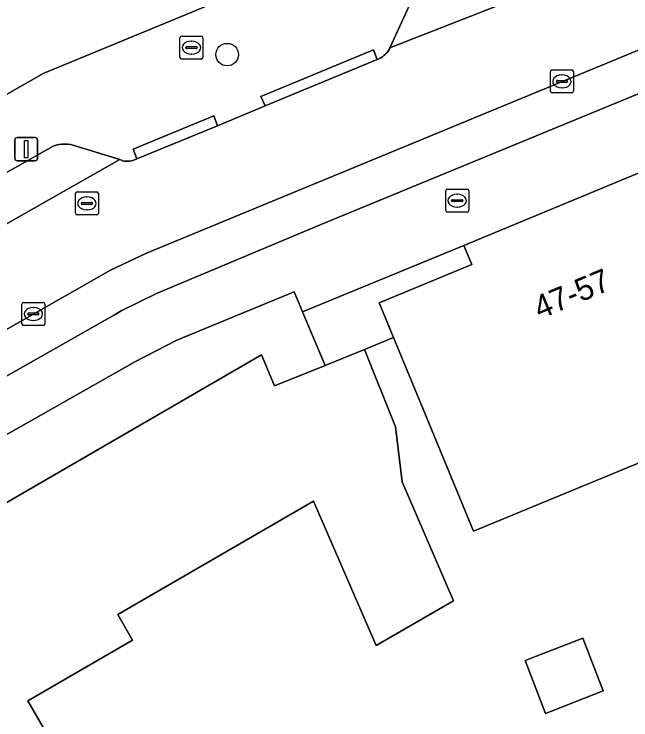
# Model space of a CAD drawing. Extents: x 160377 to 161131, y 383938 to 384853.
# Drawn here: x 160911.65 to 160938.44, y 384192.23 to 384222.89 of the extents above; entities that cross this region are included whole.
import ezdxf

# ---------------------------------------------------------------- set-up
doc = ezdxf.new("R2010")
doc.units = 0
for name, color, linetype in [('IMGEO_Boom', 7, 'Continuous'), ('IMGEO_Brandkraan', 7, 'Continuous'), ('IMGEO_Erf', 7, 'Continuous'), ('IMGEO_Groenvoorziening', 7, 'Continuous'), ('IMGEO_Kolk', 7, 'Continuous'), ('IMGEO_Lichtmast', 7, 'Continuous'), ('IMGEO_Pand', 7, 'Continuous'), ('IMGEO_Pand_nummerreeks', 7, 'Continuous'), ('IMGEO_Parkeervlak_open', 7, 'Continuous'), ('IMGEO_Rijbaan_lokaal_open', 7, 'Continuous'), ('IMGEO_Rioolput', 7, 'Continuous'), ('IMGEO_Voetpad_open', 7, 'Continuous')]:
    doc.layers.add(name, color=color, linetype=linetype)

msp = doc.modelspace()

# ---------------------------------------------------------------- linework, layer by layer
at = {"layer": 'IMGEO_Boom'}
msp.add_circle((160920.904, 384221.126), 0.489, dxfattribs=at)
at = {"layer": 'IMGEO_Brandkraan'}
for p, q in [((160918.929, 384221.932), (160919.781, 384221.932)), ((160918.854, 384221.006), (160918.854, 384221.858)), ((160919.342, 384221.712), (160919.367, 384221.712)), ((160919.855, 384221.858), (160919.855, 384221.006)), ((160919.113, 384221.426), (160919.113, 384221.438)), ((160919.551, 384221.389), (160919.153, 384221.389)), ((160919.156, 384221.475), (160919.554, 384221.475)), ((160919.597, 384221.438), (160919.597, 384221.426)), ((160919.365, 384221.152), (160919.34, 384221.152)), ((160919.781, 384220.932), (160918.929, 384220.932)), ((160930.398, 384214.357), (160930.398, 384215.209)), ((160930.473, 384215.283), (160931.325, 384215.283)), ((160931.399, 384215.209), (160931.399, 384214.357)), ((160930.7, 384214.826), (160931.098, 384214.826)), ((160930.886, 384215.063), (160930.911, 384215.063)), ((160930.657, 384214.777), (160930.657, 384214.789)), ((160931.095, 384214.74), (160930.697, 384214.74)), ((160931.141, 384214.789), (160931.141, 384214.777)), ((160931.325, 384214.283), (160930.473, 384214.283)), ((160930.909, 384214.503), (160930.884, 384214.503))]:
    msp.add_line(p, q, dxfattribs=at)
for points in [[(160918.929, 384221.932), (160919.781, 384221.932)], [(160918.854, 384221.006), (160918.854, 384221.858)], [(160919.855, 384221.858), (160919.855, 384221.006)], [(160919.781, 384220.932), (160918.929, 384220.932)], [(160930.398, 384214.357), (160930.398, 384215.209)], [(160930.473, 384215.283), (160931.325, 384215.283)], [(160931.399, 384215.209), (160931.399, 384214.357)], [(160931.325, 384214.283), (160930.473, 384214.283)]]:
    msp.add_lwpolyline(points, dxfattribs=at)
for centre, radius, start, end in [((160918.931, 384221.856), 0.0765, 91.552, 178.448), ((160918.931, 384221.856), 0.0765, 91.552, 178.448), ((160919.779, 384221.856), 0.0765, 1.552, 88.448), ((160919.779, 384221.856), 0.0765, 1.552, 88.448), ((160919.153, 384221.435), 0.0403, 85.8775, 175.7526), ((160919.15, 384221.425), 0.0366, 178.938, 274.7102), ((160919.554, 384221.432), 0.043, 264.8664, 352.4533), ((160919.558, 384221.437), 0.0386, 1.7309, 96.639), ((160918.931, 384221.008), 0.0765, 181.552, 268.448), ((160918.931, 384221.008), 0.0765, 181.552, 268.448), ((160919.779, 384221.008), 0.0765, 271.552, 358.448), ((160919.779, 384221.008), 0.0765, 271.552, 358.448), ((160930.475, 384215.207), 0.0765, 91.552, 178.448), ((160930.475, 384215.207), 0.0765, 91.552, 178.448), ((160931.323, 384215.207), 0.0765, 1.552, 88.448), ((160931.323, 384215.207), 0.0765, 1.552, 88.448), ((160930.697, 384214.786), 0.0403, 85.8775, 175.7526), ((160931.102, 384214.788), 0.0386, 1.7309, 96.639), ((160930.694, 384214.776), 0.0366, 178.938, 274.7102), ((160931.098, 384214.783), 0.043, 264.8664, 352.4533), ((160930.475, 384214.359), 0.0765, 181.552, 268.448), ((160930.475, 384214.359), 0.0765, 181.552, 268.448), ((160931.323, 384214.359), 0.0765, 271.552, 358.448), ((160931.323, 384214.359), 0.0765, 271.552, 358.448)]:
    msp.add_arc(centre, radius, start, end, dxfattribs=at)
for centre, major_axis, ratio, start_param, end_param in [((160919.341, 384221.432), (-0.387, 0.002), 0.722429, 4.712389, 7.853982), ((160919.366, 384221.432), (-0.39, 0.002), 0.717154, 1.570796, 4.712389), ((160930.885, 384214.783), (-0.387, 0.002), 0.722429, 4.712389, 7.853982), ((160930.91, 384214.783), (-0.39, 0.002), 0.717154, 1.570796, 4.712389)]:
    msp.add_ellipse(centre, major_axis=major_axis, ratio=ratio, start_param=start_param, end_param=end_param, dxfattribs=at)
at = {"layer": 'IMGEO_Erf'}
for points in [[(160899.008, 384223.96), (160903.567, 384214.961), (160912.905, 384220.302), (160921.193, 384223.735)], [(160954.919, 384177.801), (160948.435, 384193.555), (160944.7, 384202.631), (160942.736, 384203.462), (160940.878, 384204.248), (160931.608, 384200.432), (160929.421, 384205.729), (160928.138, 384208.837), (160926.872, 384208.321), (160928.224, 384204.957), (160928.502, 384202.578), (160930.736, 384197.407), (160927.372, 384195.459), (160924.66, 384201.737), (160916.149, 384196.809), (160916.797, 384195.689), (160912.246, 384193.053), (160914.824, 384188.599)]]:
    msp.add_lwpolyline(points, dxfattribs=at)
msp.add_lwpolyline([(160933.846, 384194.807), (160936.354, 384195.782), (160937.244, 384193.492), (160934.735, 384192.517)], close=True, dxfattribs=at)
at = {"layer": 'IMGEO_Groenvoorziening'}
msp.add_lwpolyline([(160895.144, 384195.469), (160896.65, 384193.18), (160922.401, 384208.091), (160922.968, 384206.736), (160925.158, 384207.624), (160924.182, 384209.958), (160923.82, 384210.826), (160918.722, 384208.725), (160916.92, 384207.792)], close=True, dxfattribs=at)
at = {"layer": 'IMGEO_Kolk'}
for p, q in [((160934.947, 384219.536), (160934.947, 384220.388)), ((160935.022, 384220.462), (160935.874, 384220.462)), ((160935.948, 384220.388), (160935.948, 384219.536)), ((160935.435, 384220.242), (160935.46, 384220.242)), ((160935.206, 384219.956), (160935.206, 384219.968)), ((160935.644, 384219.919), (160935.246, 384219.919)), ((160935.249, 384220.005), (160935.647, 384220.005)), ((160935.69, 384219.968), (160935.69, 384219.956)), ((160935.874, 384219.462), (160935.022, 384219.462)), ((160935.458, 384219.682), (160935.433, 384219.682)), ((160911.987, 384209.437), (160911.987, 384210.289)), ((160912.062, 384210.363), (160912.914, 384210.363)), ((160912.988, 384210.289), (160912.988, 384209.437)), ((160912.475, 384210.143), (160912.5, 384210.143)), ((160912.246, 384209.857), (160912.246, 384209.869)), ((160912.684, 384209.82), (160912.286, 384209.82)), ((160912.289, 384209.906), (160912.687, 384209.906)), ((160912.73, 384209.869), (160912.73, 384209.857)), ((160912.914, 384209.363), (160912.062, 384209.363)), ((160912.498, 384209.583), (160912.473, 384209.583))]:
    msp.add_line(p, q, dxfattribs=at)
for points in [[(160934.947, 384219.536), (160934.947, 384220.388)], [(160935.022, 384220.462), (160935.874, 384220.462)], [(160935.948, 384220.388), (160935.948, 384219.536)], [(160935.874, 384219.462), (160935.022, 384219.462)], [(160911.987, 384209.437), (160911.987, 384210.289)], [(160912.062, 384210.363), (160912.914, 384210.363)], [(160912.988, 384210.289), (160912.988, 384209.437)], [(160912.914, 384209.363), (160912.062, 384209.363)]]:
    msp.add_lwpolyline(points, dxfattribs=at)
for centre, radius, start, end in [((160935.024, 384220.386), 0.0765, 91.552, 178.448), ((160935.024, 384220.386), 0.0765, 91.552, 178.448), ((160935.872, 384220.386), 0.0765, 1.552, 88.448), ((160935.872, 384220.386), 0.0765, 1.552, 88.448), ((160935.246, 384219.965), 0.0403, 85.8775, 175.7526), ((160935.243, 384219.955), 0.0366, 178.938, 274.7102), ((160935.647, 384219.962), 0.043, 264.8664, 352.4533), ((160935.651, 384219.967), 0.0386, 1.7309, 96.639), ((160935.024, 384219.538), 0.0765, 181.552, 268.448), ((160935.024, 384219.538), 0.0765, 181.552, 268.448), ((160935.872, 384219.538), 0.0765, 271.552, 358.448), ((160935.872, 384219.538), 0.0765, 271.552, 358.448), ((160912.064, 384210.287), 0.0765, 91.552, 178.448), ((160912.064, 384210.287), 0.0765, 91.552, 178.448), ((160912.912, 384210.287), 0.0765, 1.552, 88.448), ((160912.912, 384210.287), 0.0765, 1.552, 88.448), ((160912.286, 384209.866), 0.0403, 85.8775, 175.7526), ((160912.283, 384209.856), 0.0366, 178.938, 274.7102), ((160912.687, 384209.863), 0.043, 264.8664, 352.4533), ((160912.691, 384209.868), 0.0386, 1.7309, 96.639), ((160912.064, 384209.439), 0.0765, 181.552, 268.448), ((160912.064, 384209.439), 0.0765, 181.552, 268.448), ((160912.912, 384209.439), 0.0765, 271.552, 358.448), ((160912.912, 384209.439), 0.0765, 271.552, 358.448)]:
    msp.add_arc(centre, radius, start, end, dxfattribs=at)
for centre, major_axis, ratio, start_param, end_param in [((160935.434, 384219.962), (-0.387, 0.002), 0.722429, 4.712389, 7.853982), ((160935.459, 384219.962), (-0.39, 0.002), 0.717154, 1.570796, 4.712389), ((160912.474, 384209.863), (-0.387, 0.002), 0.722429, 4.712389, 7.853982), ((160912.499, 384209.863), (-0.39, 0.002), 0.717154, 1.570796, 4.712389)]:
    msp.add_ellipse(centre, major_axis=major_axis, ratio=ratio, start_param=start_param, end_param=end_param, dxfattribs=at)
at = {"layer": 'IMGEO_Lichtmast'}
for p, q in [((160911.68, 384216.62), (160911.68, 384217.42)), ((160911.68, 384217.42), (160911.68, 384216.62)), ((160911.78, 384217.52), (160912.57, 384217.52)), ((160912.57, 384217.52), (160911.78, 384217.52)), ((160912.67, 384217.42), (160912.67, 384216.62)), ((160912.67, 384216.62), (160912.67, 384217.42)), ((160912.57, 384216.52), (160911.78, 384216.52)), ((160911.78, 384216.52), (160912.57, 384216.52))]:
    msp.add_line(p, q, dxfattribs=at)
msp.add_lwpolyline([(160912.1, 384217.395), (160912.25, 384217.395), (160912.25, 384216.645), (160912.1, 384216.645), (160912.1, 384217.395)], dxfattribs=at)
for centre, start, end in [((160911.78, 384217.42), 90, 180), ((160911.78, 384217.42), 90, 180), ((160912.57, 384217.42), 0, 90), ((160912.57, 384217.42), 360, 90), ((160911.78, 384216.62), 180, 270), ((160911.78, 384216.62), 180, 270), ((160912.57, 384216.62), 270, 0), ((160912.57, 384216.62), 270, 0)]:
    msp.add_arc(centre, 0.1, start, end, dxfattribs=at)
at = {"layer": 'IMGEO_Pand'}
for points in [[(160947.857, 384215.565), (160943.987, 384217.173), (160939.418, 384215.281), (160939.075, 384216.111), (160931.184, 384212.843), (160931.527, 384212.013), (160927.513, 384210.35), (160928.138, 384208.837), (160929.421, 384205.729), (160931.608, 384200.432), (160940.878, 384204.248), (160942.736, 384203.462)], [(160916.797, 384195.689), (160916.149, 384196.809), (160924.66, 384201.737), (160927.372, 384195.459), (160930.736, 384197.407), (160928.502, 384202.578), (160928.224, 384204.957), (160926.872, 384208.321), (160925.158, 384207.624), (160922.968, 384206.736), (160922.401, 384208.091), (160896.65, 384193.18), (160903.19, 384181.885), (160910.211, 384185.937), (160914.824, 384188.599), (160912.246, 384193.053)], [(160933.846, 384194.807), (160934.735, 384192.517), (160937.244, 384193.492), (160936.354, 384195.782)]]:
    msp.add_lwpolyline(points, close=True, dxfattribs=at)
at = {"layer": 'IMGEO_Parkeervlak_open'}
msp.add_lwpolyline([(160943.995, 384227.877), (160943.28, 384229.61), (160929.476, 384223.96), (160929.376, 384223.909), (160929.28, 384223.85), (160929.19, 384223.782), (160929.107, 384223.706), (160929.031, 384223.623), (160928.962, 384223.534), (160928.917, 384223.464), (160927.978, 384221.418), (160936.008, 384224.58)], close=True, dxfattribs=at)
for points in [[(160945.541, 384224.132), (160917.395, 384212.51), (160915.841, 384211.763), (160893.856, 384199.235)], [(160896.493, 384198.769), (160916.047, 384209.846), (160916.305, 384209.992), (160917.837, 384210.755), (160924.939, 384213.739), (160946.118, 384222.448)], [(160902.078, 384208.542), (160916.242, 384216.564), (160914.11, 384217.217), (160913.982, 384217.235), (160913.854, 384217.242), (160913.725, 384217.236), (160913.597, 384217.22), (160913.471, 384217.192), (160913.35, 384217.154), (160890.076, 384203.994)]]:
    msp.add_lwpolyline(points, dxfattribs=at)
at = {"layer": 'IMGEO_Rijbaan_lokaal_open'}
for points in [[(160936.008, 384224.58), (160927.978, 384221.418), (160927.939, 384221.342), (160927.893, 384221.27), (160927.84, 384221.202), (160927.782, 384221.14), (160927.718, 384221.083), (160927.649, 384221.031), (160927.577, 384220.986), (160927.5, 384220.948), (160927.42, 384220.917), (160922.561, 384218.898), (160920.492, 384218.038), (160916.984, 384216.605), (160916.946, 384216.584), (160916.88, 384216.554), (160916.811, 384216.529), (160916.74, 384216.511), (160916.669, 384216.499), (160916.596, 384216.494), (160916.523, 384216.495), (160916.451, 384216.503), (160916.379, 384216.517), (160916.31, 384216.537), (160916.242, 384216.564), (160902.078, 384208.542)], [(160893.856, 384199.235), (160915.841, 384211.763), (160917.395, 384212.51), (160945.541, 384224.132)]]:
    msp.add_lwpolyline(points, dxfattribs=at)
at = {"layer": 'IMGEO_Rioolput'}
for p, q in [((160914.387, 384215.164), (160915.239, 384215.164)), ((160914.312, 384214.238), (160914.312, 384215.09)), ((160914.8, 384214.944), (160914.825, 384214.944)), ((160915.313, 384215.09), (160915.313, 384214.238)), ((160914.571, 384214.658), (160914.571, 384214.67)), ((160915.009, 384214.621), (160914.611, 384214.621)), ((160914.614, 384214.707), (160915.012, 384214.707)), ((160915.055, 384214.67), (160915.055, 384214.658)), ((160914.823, 384214.384), (160914.798, 384214.384)), ((160915.239, 384214.164), (160914.387, 384214.164))]:
    msp.add_line(p, q, dxfattribs=at)
for points in [[(160914.387, 384215.164), (160915.239, 384215.164)], [(160914.312, 384214.238), (160914.312, 384215.09)], [(160915.313, 384215.09), (160915.313, 384214.238)], [(160915.239, 384214.164), (160914.387, 384214.164)]]:
    msp.add_lwpolyline(points, dxfattribs=at)
for centre, radius, start, end in [((160914.389, 384215.088), 0.0765, 91.552, 178.448), ((160914.389, 384215.088), 0.0765, 91.552, 178.448), ((160915.237, 384215.088), 0.0765, 1.552, 88.448), ((160915.237, 384215.088), 0.0765, 1.552, 88.448), ((160914.611, 384214.667), 0.0403, 85.8775, 175.7526), ((160914.608, 384214.657), 0.0366, 178.938, 274.7102), ((160915.012, 384214.664), 0.043, 264.8664, 352.4533), ((160915.016, 384214.669), 0.0386, 1.7309, 96.639), ((160914.389, 384214.24), 0.0765, 181.552, 268.448), ((160914.389, 384214.24), 0.0765, 181.552, 268.448), ((160915.237, 384214.24), 0.0765, 271.552, 358.448), ((160915.237, 384214.24), 0.0765, 271.552, 358.448)]:
    msp.add_arc(centre, radius, start, end, dxfattribs=at)
for centre, major_axis, ratio, start_param, end_param in [((160914.799, 384214.664), (-0.387, 0.002), 0.722429, 4.712389, 7.853982), ((160914.824, 384214.664), (-0.39, 0.002), 0.717154, 1.570796, 4.712389)]:
    msp.add_ellipse(centre, major_axis=major_axis, ratio=ratio, start_param=start_param, end_param=end_param, dxfattribs=at)
at = {"layer": 'IMGEO_Voetpad_open'}
for points in [[(160921.193, 384223.735), (160912.905, 384220.302), (160903.567, 384214.961)], [(160890.076, 384203.994), (160913.35, 384217.154), (160913.471, 384217.192), (160913.597, 384217.22), (160913.725, 384217.236), (160913.854, 384217.242), (160913.982, 384217.235), (160914.11, 384217.217), (160916.242, 384216.564), (160916.31, 384216.537), (160916.379, 384216.517), (160916.451, 384216.503), (160916.523, 384216.495), (160916.596, 384216.494), (160916.669, 384216.499), (160916.74, 384216.511), (160916.811, 384216.529), (160916.88, 384216.554), (160916.946, 384216.584), (160916.984, 384216.605), (160916.816, 384217.013), (160920.322, 384218.464), (160920.492, 384218.038), (160922.561, 384218.898), (160922.373, 384219.307), (160927.26, 384221.327), (160927.42, 384220.917), (160927.5, 384220.948), (160927.577, 384220.986), (160927.649, 384221.031), (160927.718, 384221.083), (160927.782, 384221.14), (160927.84, 384221.202), (160927.893, 384221.27), (160927.939, 384221.342), (160927.978, 384221.418), (160928.917, 384223.464)], [(160946.118, 384222.448), (160924.939, 384213.739), (160917.837, 384210.755), (160916.305, 384209.992), (160916.047, 384209.846), (160896.493, 384198.769)], [(160895.144, 384195.469), (160916.92, 384207.792), (160918.722, 384208.725), (160923.82, 384210.826), (160924.182, 384209.958), (160931.184, 384212.843), (160939.075, 384216.111)]]:
    msp.add_lwpolyline(points, dxfattribs=at)
for points in [[(160922.561, 384218.898), (160927.42, 384220.917), (160927.26, 384221.327), (160922.373, 384219.307)], [(160916.984, 384216.605), (160920.492, 384218.038), (160920.322, 384218.464), (160916.816, 384217.013)], [(160926.872, 384208.321), (160928.138, 384208.837), (160927.513, 384210.35), (160931.527, 384212.013), (160931.184, 384212.843), (160924.182, 384209.958), (160925.158, 384207.624)]]:
    msp.add_lwpolyline(points, close=True, dxfattribs=at)

# ---------------------------------------------------------------- texts
at = {"layer": 'IMGEO_Pand_nummerreeks'}
msp.add_text('47-57', height=1, rotation=22.7673, dxfattribs=at).set_placement((160934.488, 384209.62))

doc.saveas('drawing.dxf')
